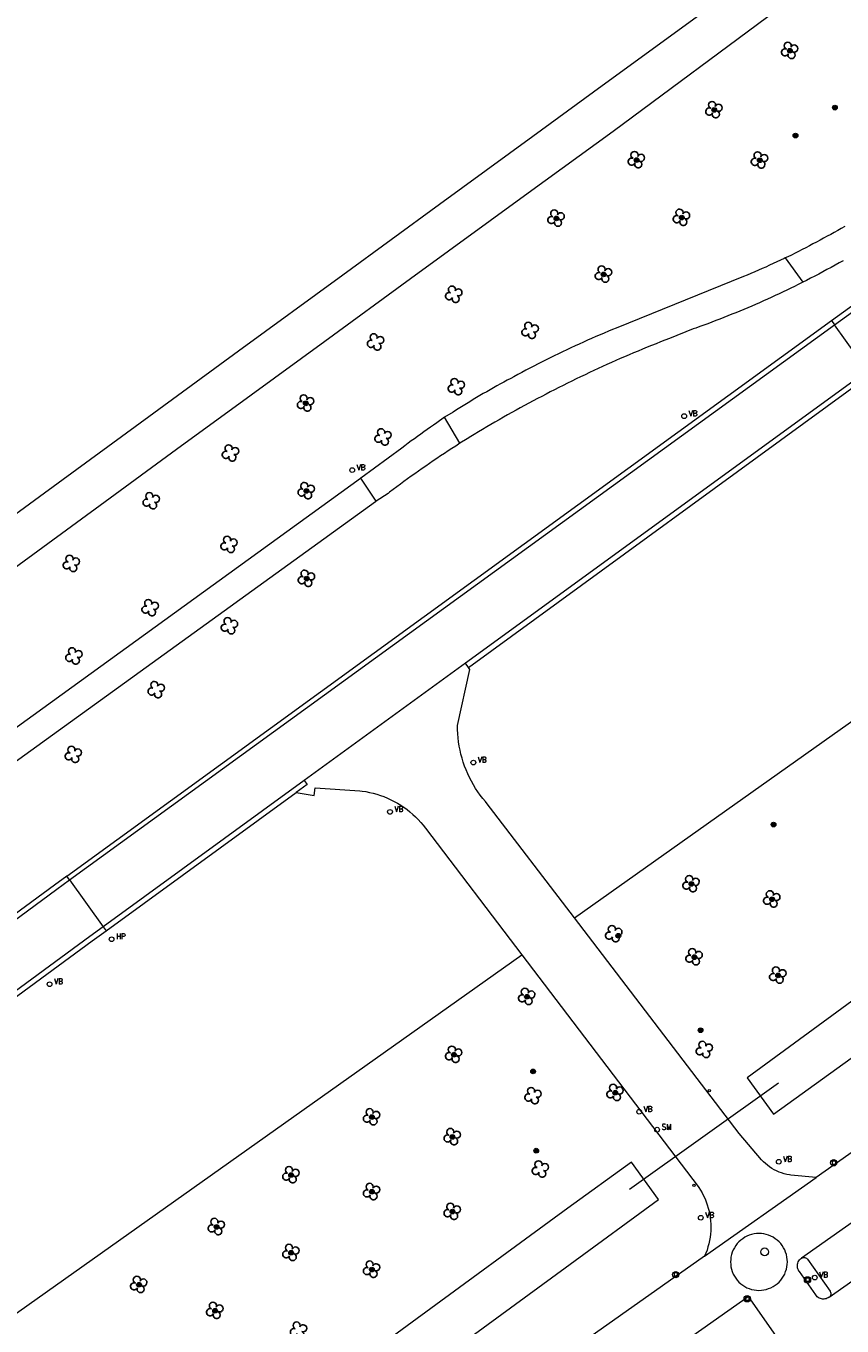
# Model space of a CAD drawing. Header units: metres. Extents: x 138165 to 154469, y 480134 to 494189.
# Tile 1020 of 1056: x 151116 to 151202, y 484315 to 484453. Entities that reach past the tile are written whole.
import ezdxf

# ---------------------------------------------------------------- set-up
doc = ezdxf.new("R2010")
doc.units = ezdxf.units.M
doc.header["$LTSCALE"] = 0.001
doc.header["$MEASUREMENT"] = 0
doc.layers.add('export', color=7, linetype='Continuous')
for name, color, linetype, lineweight in [('Level 5', 7, 'Continuous', 0), ('TOP-L-duiker', 7, 'Continuous', 0), ('TOP-L-topo objecten punt', 7, 'Continuous', 0), ('TOP-L-topo objecten vlak', 7, 'Continuous', 0)]:
    doc.layers.add(name, color=color, linetype=linetype, lineweight=lineweight)
doc.styles.add('Style-STANDARD', font='STANDARD.shx')

# ---------------------------------------------------------------- blocks, each defined once
blk = doc.blocks.new('24')
at = {"layer": 'TOP-L-topo objecten punt', "color": 7, "linetype": 'Continuous', "lineweight": 0}
for radius in [0.025, 0.0182, 0.0115, 0.005]:
    blk.add_circle((0, 0), radius, dxfattribs=at)
blk = doc.blocks.new('131')
at = {"layer": 'TOP-L-topo objecten punt', "color": 7, "linetype": 'Continuous', "lineweight": 0}
blk.add_circle((0, 0), 0.025, dxfattribs=at)
at = {"layer": 'TOP-L-topo objecten punt', "color": 7, "linetype": 'Continuous', "lineweight": 0, "style": 'Style-STANDARD'}
blk.add_text('SM', height=0.06, dxfattribs=at).set_placement((0.0483, 0))
blk = doc.blocks.new('39')
at = {"layer": 'TOP-L-topo objecten punt', "color": 7, "linetype": 'Continuous', "lineweight": 0}
for p, q in [((0.0175, 0.0175), (-0.0175, 0.0175)), ((-0.0175, 0.0175), (-0.0175, -0.0175)), ((0.0175, 0.0175), (0.0175, -0.0175)), ((0.0175, -0.0175), (-0.0175, -0.0175))]:
    blk.add_line(p, q, dxfattribs=at)
blk.add_circle((0, 0), 0.0332, dxfattribs=at)
blk = doc.blocks.new('*U13')
at = {"layer": 'Level 5', "color": 7, "linetype": 'Continuous', "lineweight": 0}
blk.add_circle((0, 0), 0.0415, dxfattribs=at)
blk = doc.blocks.new('150')
at = {"layer": 'Level 5', "color": 7, "linetype": 'Continuous', "lineweight": 0}
blk.add_blockref('*U13', (0, 0), dxfattribs=at)
blk = doc.blocks.new('10')
at = {"layer": 'TOP-L-topo objecten punt', "linetype": 'Continuous', "lineweight": 0}
blk.add_circle((0, 0), 0.0125, dxfattribs=at)
blk = doc.blocks.new('17')
at = {"layer": 'TOP-L-topo objecten punt', "color": 7, "linetype": 'Continuous', "lineweight": 0}
blk.add_circle((0, 0), 0.025, dxfattribs=at)
at = {"layer": 'TOP-L-topo objecten punt', "color": 7, "linetype": 'Continuous', "lineweight": 0, "style": 'Style-STANDARD'}
blk.add_text('HP', height=0.06, dxfattribs=at).set_placement((0.0483, 0))
blk = doc.blocks.new('14')
at = {"layer": 'TOP-L-topo objecten punt', "color": 7, "linetype": 'Continuous', "lineweight": 0}
blk.add_circle((0, 0), 0.025, dxfattribs=at)
at = {"layer": 'TOP-L-topo objecten punt', "color": 7, "linetype": 'Continuous', "lineweight": 0, "style": 'Style-STANDARD'}
blk.add_text('VB', height=0.06, dxfattribs=at).set_placement((0.0483, 0))
blk = doc.blocks.new('SGR-BOOM_GBKN')
for centre, start, end in [((-0.246, -0.1), 67.12443, 157.12443), ((-0.1, 0.246), 157.12443, 247.12443), ((-0.1, 0.246), 337.12443, 157.12443), ((0.246, 0.1), 247.12443, 337.12443), ((-0.246, -0.1), 157.12443, 337.12443), ((0.1, -0.246), 157.12443, 337.12443), ((0.1, -0.246), 337.12443, 67.12443)]:
    blk.add_arc(centre, 0.188, start, end)
at = {"extrusion": (0, 0, -1)}
blk.add_arc((-0.246, 0.1), 0.188, 22.87557, 202.87557, dxfattribs=at)

msp = doc.modelspace()

# ---------------------------------------------------------------- linework, layer by layer
at = {"layer": 'TOP-L-duiker', "flags": 128}
msp.add_lwpolyline([(151179.63, 484329.59), (151195.39, 484340.82)], dxfattribs=at)
at = {"layer": 'TOP-L-topo objecten vlak', "flags": 128}
for points in [[(151383.24, 484608.49), (151357.86, 484587.29), (151335.67, 484567.92), (151313.31, 484548.3), (151290.24, 484528.91), (151279.66, 484520.9), (151258.73, 484505.88), (151175.81, 484445.56), (151169.41, 484440.9), (151159.51, 484433.69), (151149.28, 484426.24), (151138.26, 484418.19), (151127.32, 484410.21), (151119.68, 484404.63), (151110.02, 484397.56)], [(151173.79, 484358.29), (151302.38, 484449.34), (151493.08, 484587.05)], [(151200.99, 484421.42), (151206.08, 484425.11), (151281.77, 484479.91), (151281.94, 484480.03)], [(151201.31, 484420.97), (151206.4, 484424.66), (151282.04, 484479.47), (151282.24, 484479.62)], [(151110.91, 484392.64), (151124.15, 484402.31), (151131.7, 484407.82), (151139.58, 484413.57), (151147.37, 484419.24), (151156.46, 484425.86), (151168.89, 484434.92), (151177.9, 484441.47), (151195.2, 484454.27)], [(151353.41, 484439.25), (151281.61, 484388.66), (151199.39, 484330.83)], [(151202.41, 484431.39), (151202.04, 484431.17), (151201.67, 484430.96), (151201.3, 484430.75), (151200.92, 484430.54), (151200.55, 484430.34), (151200.17, 484430.13), (151199.8, 484429.93), (151199.42, 484429.73), (151199.04, 484429.53), (151198.66, 484429.33), (151198.28, 484429.13), (151197.9, 484428.94), (151197.52, 484428.74), (151197.14, 484428.55), (151196.76, 484428.36), (151196.37, 484428.18), (151196.11, 484428.05)], [(151196.11, 484428.05), (151195.98, 484427.99), (151195.6, 484427.81), (151195.21, 484427.63), (151194.82, 484427.45), (151194.43, 484427.27), (151194.05, 484427.09), (151193.65, 484426.92), (151193.26, 484426.74), (151192.87, 484426.57), (151192.48, 484426.4), (151192.08, 484426.24), (151191.69, 484426.07), (151178.2, 484420.64), (151177.84, 484420.49), (151177.39, 484420.3), (151176.95, 484420.11), (151176.51, 484419.92), (151176.06, 484419.73), (151175.62, 484419.53), (151175.18, 484419.34), (151174.74, 484419.14), (151174.3, 484418.94), (151173.86, 484418.74), (151173.42, 484418.53), (151172.98, 484418.33), (151172.55, 484418.12), (151172.11, 484417.91), (151171.67, 484417.7), (151171.24, 484417.49), (151170.81, 484417.27), (151170.38, 484417.06), (151169.95, 484416.84), (151169.51, 484416.62), (151169.08, 484416.4), (151168.66, 484416.17), (151168.23, 484415.95), (151167.8, 484415.72), (151167.38, 484415.49), (151167.06, 484415.32), (151166.69, 484415.13), (151166.33, 484414.93), (151165.96, 484414.73), (151165.6, 484414.53), (151165.24, 484414.33), (151164.88, 484414.12), (151164.52, 484413.91), (151164.15, 484413.71), (151163.8, 484413.49), (151163.44, 484413.28), (151163.08, 484413.07), (151162.73, 484412.85), (151162.37, 484412.64), (151162.02, 484412.42), (151161.67, 484412.2), (151161.32, 484411.98), (151160.97, 484411.75), (151160.04, 484411.21)], [(151196.11, 484428.05), (151197.97, 484425.48)], [(151202.24, 484427.76), (151201.81, 484427.52), (151201.38, 484427.28), (151200.95, 484427.05), (151200.52, 484426.82), (151200.09, 484426.58), (151199.65, 484426.35), (151199.22, 484426.12), (151198.78, 484425.9), (151198.35, 484425.67), (151197.97, 484425.48)], [(151197.97, 484425.48), (151197.91, 484425.45), (151197.47, 484425.23), (151197.1, 484425.04), (151196.69, 484424.84), (151196.28, 484424.65), (151195.87, 484424.45), (151195.46, 484424.26), (151195.05, 484424.07), (151194.63, 484423.88), (151194.22, 484423.69), (151193.8, 484423.51), (151193.39, 484423.32), (151192.97, 484423.14), (151192.56, 484422.96), (151192.14, 484422.78), (151191.72, 484422.61), (151191.3, 484422.43), (151190.88, 484422.26), (151190.46, 484422.09), (151190.04, 484421.92), (151189.62, 484421.75), (151189.2, 484421.59), (151188.77, 484421.42), (151188.35, 484421.26), (151187.92, 484421.1), (151187.5, 484420.95), (151187.07, 484420.79), (151186.64, 484420.64), (151186.36, 484420.54), (151183.86, 484419.54), (151183.38, 484419.36), (151182.9, 484419.17), (151182.43, 484418.98), (151181.95, 484418.79), (151181.48, 484418.6), (151181, 484418.4), (151180.53, 484418.21), (151180.06, 484418.01), (151179.59, 484417.81), (151179.11, 484417.6), (151178.64, 484417.4), (151178.18, 484417.19), (151177.71, 484416.99), (151177.24, 484416.78), (151176.77, 484416.57), (151176.31, 484416.35), (151175.84, 484416.14), (151175.38, 484415.92), (151174.92, 484415.7), (151174.45, 484415.48), (151173.99, 484415.26), (151173.53, 484415.03), (151173.07, 484414.81), (151172.61, 484414.58), (151172.15, 484414.35), (151171.7, 484414.12), (151171.24, 484413.89), (151170.79, 484413.65), (151170.33, 484413.41), (151169.88, 484413.18), (151169.42, 484412.94), (151168.97, 484412.69), (151168.52, 484412.45), (151168.07, 484412.21), (151167.62, 484411.96), (151167.18, 484411.71), (151166.73, 484411.46), (151166.28, 484411.21), (151165.84, 484410.95), (151165.39, 484410.7), (151164.95, 484410.44), (151164.51, 484410.18), (151164.07, 484409.92), (151163.63, 484409.65), (151163.19, 484409.39), (151162.83, 484409.17), (151162.43, 484408.92), (151161.66, 484408.47)], [(151120.07, 484362.68), (151200.99, 484421.42)], [(151120.36, 484362.28), (151201.31, 484420.97)], [(151200.99, 484421.42), (151201.31, 484420.97)], [(151204.8, 484416.11), (151201.31, 484420.97)], [(151204.8, 484416.11), (151162.27, 484385.21)], [(151162.57, 484384.76), (151205.1, 484415.68)], [(151160.04, 484411.21), (151159.23, 484410.61), (151158.89, 484410.38), (151158.55, 484410.14), (151158.21, 484409.91), (151157.87, 484409.67), (151157.53, 484409.43), (151157.19, 484409.18), (151156.86, 484408.94), (151156.52, 484408.7), (151156.19, 484408.45), (151155.85, 484408.2), (151155.52, 484407.95), (151151.2, 484404.78)], [(151161.66, 484408.47), (151160.04, 484411.21)], [(151161.66, 484408.47), (151161.23, 484408.16), (151160.83, 484407.9), (151160.43, 484407.64), (151160.04, 484407.38), (151159.64, 484407.12), (151159.25, 484406.85), (151158.86, 484406.59), (151158.47, 484406.32), (151158.08, 484406.05), (151157.69, 484405.78), (151157.3, 484405.51), (151156.91, 484405.24), (151156.53, 484404.96), (151156.14, 484404.68), (151155.76, 484404.41), (151155.38, 484404.12), (151155, 484403.84), (151154.62, 484403.56), (151154.24, 484403.27), (151154.08, 484403.16), (151152.81, 484402.32)], [(151151.2, 484404.78), (151151.16, 484404.74), (151110.73, 484375.52)], [(151152.81, 484402.32), (151151.2, 484404.78)], [(151152.81, 484402.32), (151152.75, 484402.28), (151112.42, 484373.19)], [(151162.27, 484385.21), (151145.19, 484372.79)], [(151173.79, 484358.29), (151164.45, 484370.49), (151164.38, 484370.57), (151164.1, 484370.91), (151163.83, 484371.25), (151163.58, 484371.61), (151163.33, 484371.97), (151163.1, 484372.34), (151162.89, 484372.72), (151162.69, 484373.11), (151162.5, 484373.51), (151162.33, 484373.91), (151162.17, 484374.32), (151162.03, 484374.73), (151161.9, 484375.15), (151161.79, 484375.58), (151161.69, 484376), (151161.61, 484376.43), (151161.54, 484376.87), (151161.49, 484377.3), (151161.46, 484377.74), (151161.44, 484378.18), (151161.44, 484378.61), (151162.72, 484384.53), (151162.57, 484384.76)], [(151162.57, 484384.76), (151162.27, 484385.21)], [(151281.88, 484381.46), (151197.82, 484322.29)], [(151200.74, 484318.16), (151284.78, 484377.32)], [(151145.19, 484372.79), (151123.92, 484357.33)], [(151145.19, 484372.79), (151145.52, 484372.37), (151144.35, 484371.52)], [(151144.35, 484371.52), (151146.26, 484371.21), (151146.36, 484372.03), (151151.09, 484371.7), (151151.32, 484371.68), (151151.71, 484371.62), (151152.11, 484371.54), (151152.5, 484371.45), (151152.88, 484371.35), (151153.26, 484371.22), (151153.64, 484371.09), (151154.01, 484370.94), (151154.38, 484370.77), (151154.73, 484370.59), (151155.08, 484370.4), (151155.42, 484370.19), (151155.76, 484369.97), (151156.08, 484369.73), (151156.39, 484369.48), (151156.7, 484369.22), (151156.99, 484368.95), (151157.27, 484368.66), (151157.55, 484368.37), (151157.8, 484368.07), (151158.05, 484367.75), (151168.24, 484354.37)], [(151124.24, 484356.9), (151144.35, 484371.52)], [(151120.07, 484362.68), (151118.76, 484361.74), (151039.39, 484303.4)], [(151120.36, 484362.28), (151120.07, 484362.68)], [(151039.79, 484302.87), (151119.04, 484361.32), (151120.36, 484362.28)], [(151120.36, 484362.28), (151123.92, 484357.33)], [(151199.39, 484330.83), (151196.7, 484331.07), (151196.55, 484331.09), (151196.27, 484331.15), (151195.99, 484331.22), (151195.72, 484331.3), (151195.45, 484331.4), (151195.19, 484331.52), (151194.93, 484331.64), (151194.69, 484331.79), (151194.45, 484331.94), (151194.22, 484332.11), (151194, 484332.3), (151193.79, 484332.49), (151193.59, 484332.7), (151191.24, 484335.48), (151173.79, 484358.29)], [(151123.92, 484357.33), (151122.5, 484356.29), (151043.36, 484298.16)], [(151043.67, 484297.75), (151122.77, 484355.83), (151124.24, 484356.9)], [(151123.92, 484357.33), (151124.24, 484356.9)], [(150891.33, 484149.94), (150892.46, 484150.78), (150949.2, 484192.81), (151096.66, 484303.69), (151168.24, 484354.37)], [(151168.24, 484354.37), (151186.89, 484329.88), (151186.95, 484329.78), (151187.14, 484329.49), (151187.32, 484329.19), (151187.47, 484328.89), (151187.62, 484328.57), (151187.75, 484328.25), (151187.86, 484327.92), (151187.96, 484327.59), (151188.05, 484327.25), (151188.12, 484326.91), (151188.17, 484326.57), (151188.21, 484326.23), (151188.23, 484325.88), (151188.23, 484325.53), (151188.22, 484325.19), (151188.2, 484324.84), (151188.15, 484324.5), (151188.1, 484324.16), (151188.02, 484323.82), (151187.93, 484323.48), (151187.83, 484323.15), (151187.71, 484322.83), (151187.57, 484322.51)], [(151204.07, 484350.13), (151192.09, 484341.37), (151194.86, 484337.53), (151208.27, 484347.18)], [(151161.23, 484312.81), (151173.33, 484321.67), (151182.71, 484328.5), (151179.83, 484332.43), (151173.11, 484327.58), (151156.62, 484315.52), (151137.28, 484301.35)], [(151187.57, 484322.51), (151199.39, 484330.83)], [(151196.33, 484321.89), (151196.32, 484322.16), (151196.28, 484322.41), (151196.23, 484322.67), (151196.15, 484322.92), (151196.05, 484323.16), (151195.93, 484323.4), (151195.79, 484323.62), (151195.63, 484323.83), (151195.45, 484324.02), (151195.26, 484324.2), (151195.05, 484324.35), (151194.83, 484324.5), (151194.59, 484324.62), (151194.35, 484324.72), (151194.1, 484324.8), (151193.85, 484324.85), (151193.59, 484324.89), (151193.32, 484324.9), (151193.06, 484324.89), (151192.8, 484324.85), (151192.55, 484324.8), (151192.3, 484324.72), (151192.05, 484324.62), (151191.82, 484324.5), (151191.6, 484324.35), (151191.39, 484324.2), (151191.2, 484324.02), (151191.02, 484323.83), (151190.86, 484323.62), (151190.72, 484323.4), (151190.6, 484323.16), (151190.5, 484322.92), (151190.42, 484322.67), (151190.36, 484322.41), (151190.33, 484322.16), (151190.32, 484321.89), (151190.33, 484321.63), (151190.36, 484321.37), (151190.42, 484321.12), (151190.5, 484320.87), (151190.6, 484320.62), (151190.72, 484320.39), (151190.86, 484320.17), (151191.02, 484319.96), (151191.2, 484319.77), (151191.39, 484319.59), (151191.6, 484319.43), (151191.82, 484319.29), (151192.05, 484319.17), (151192.3, 484319.07), (151192.55, 484318.99), (151192.8, 484318.93), (151193.06, 484318.9), (151193.32, 484318.89), (151193.59, 484318.9), (151193.85, 484318.93), (151194.1, 484318.99), (151194.35, 484319.07), (151194.59, 484319.17), (151194.83, 484319.29), (151195.05, 484319.43), (151195.26, 484319.59), (151195.45, 484319.77), (151195.63, 484319.96), (151195.79, 484320.17), (151195.93, 484320.39), (151196.05, 484320.62), (151196.15, 484320.87), (151196.23, 484321.12), (151196.28, 484321.37), (151196.32, 484321.63), (151196.33, 484321.89)], [(151187.57, 484322.51), (151120.28, 484275.03)], [(151200.74, 484318.16), (151200.66, 484318.1), (151200.55, 484318.05), (151200.43, 484318.01), (151200.31, 484317.98), (151200.18, 484317.97), (151200.06, 484317.97), (151199.94, 484317.99), (151199.82, 484318.03), (151199.7, 484318.08), (151199.6, 484318.15), (151199.5, 484318.22), (151199.42, 484318.31), (151199.34, 484318.41), (151197.6, 484320.88), (151197.56, 484320.93), (151197.5, 484321.04), (151197.45, 484321.16), (151197.42, 484321.28), (151197.4, 484321.41), (151197.4, 484321.53), (151197.42, 484321.66), (151197.45, 484321.78), (151197.49, 484321.9), (151197.56, 484322.01), (151197.63, 484322.11), (151197.72, 484322.21), (151197.82, 484322.29)], [(151197.82, 484322.29), (151197.84, 484322.3), (151197.92, 484322.34), (151198, 484322.36), (151198.09, 484322.37), (151198.18, 484322.36), (151198.26, 484322.34), (151198.34, 484322.3), (151198.41, 484322.24), (151198.47, 484322.18), (151200.86, 484318.79), (151200.87, 484318.77), (151200.9, 484318.7), (151200.93, 484318.61), (151200.93, 484318.53), (151200.92, 484318.44), (151200.9, 484318.36), (151200.86, 484318.28), (151200.81, 484318.22), (151200.74, 484318.16)], [(151171.02, 484303.33), (151192.19, 484318.23), (151195.07, 484314.13)]]:
    msp.add_lwpolyline(points, dxfattribs=at)

# ---------------------------------------------------------------- block references
at = {"layer": 'export', "xscale": 2, "yscale": 2, "zscale": 2}
for p in [(151196.57, 484449.99), (151188.56, 484443.73), (151180.35, 484438.44), (151193.38, 484438.41), (151171.86, 484432.26), (151185.12, 484432.35), (151176.87, 484426.34), (151161.03, 484424.21), (151169.11, 484420.39), (151152.75, 484419.17), (151161.3, 484414.44), (151145.34, 484412.71), (151153.54, 484409.13), (151137.4, 484407.43), (151145.41, 484403.45), (151129.01, 484402.38), (151137.24, 484397.76), (151120.56, 484395.75), (151145.44, 484394.18), (151128.9, 484391.07), (151137.29, 484389.16), (151120.83, 484385.97), (151129.54, 484382.41), (151120.77, 484375.56), (151186.14, 484361.89), (151194.68, 484360.28), (151177.96, 484356.6), (151186.46, 484354.16), (151195.32, 484352.22), (151168.75, 484349.97), (151161.02, 484343.85), (151187.54, 484344.36), (151178.09, 484339.82), (151169.41, 484339.48), (151152.33, 484337.24), (151160.86, 484335.15), (151170.19, 484331.72), (151143.79, 484331.12), (151152.33, 484329.34), (151160.86, 484327.25), (151135.9, 484325.64), (151143.79, 484322.9), (151152.33, 484321.13), (151127.69, 484319.52), (151135.74, 484316.78), (151144.6, 484314.68)]:
    msp.add_blockref('SGR-BOOM_GBKN', p, dxfattribs=at)
at = {"layer": 'TOP-L-topo objecten punt', "xscale": 10, "yscale": 10, "zscale": 10}
for name, p in [('24', (151196.6, 484449.96)), ('24', (151188.59, 484443.7)), ('24', (151201.36, 484443.94)), ('24', (151197.19, 484440.99)), ('24', (151180.38, 484438.4)), ('24', (151193.41, 484438.38)), ('24', (151185.15, 484432.32)), ('24', (151171.89, 484432.23)), ('24', (151176.89, 484426.31)), ('24', (151145.37, 484412.68)), ('14', (151185.41, 484411.32)), ('14', (151150.28, 484405.62)), ('24', (151145.43, 484403.42)), ('24', (151145.47, 484394.14)), ('14', (151163.1, 484374.7)), ('14', (151154.28, 484369.48)), ('24', (151194.87, 484368.14)), ('24', (151186.17, 484361.86)), ('24', (151194.71, 484360.25)), ('17', (151124.82, 484356.01)), ('24', (151178.44, 484356.38)), ('24', (151186.49, 484354.12)), ('14', (151118.26, 484351.26)), ('24', (151195.35, 484352.19)), ('24', (151168.78, 484349.93)), ('24', (151187.14, 484346.39)), ('24', (151161.05, 484343.81)), ('24', (151169.42, 484342.04)), ('24', (151178.12, 484339.78)), ('10', (151188.07, 484339.99)), ('14', (151180.65, 484337.77)), ('24', (151152.36, 484337.21)), ('131', (151182.55, 484335.88)), ('24', (151160.89, 484335.11)), ('24', (151169.75, 484333.66)), ('14', (151195.42, 484332.49)), ('39', (151201.24, 484332.38)), ('24', (151143.82, 484331.08)), ('24', (151152.36, 484329.31)), ('10', (151186.44, 484330.01)), ('24', (151160.89, 484327.22)), ('14', (151187.17, 484326.57)), ('24', (151135.93, 484325.6)), ('24', (151143.82, 484322.87)), ('150', (151193.93, 484322.96)), ('24', (151152.36, 484321.09)), ('39', (151184.51, 484320.56)), ('39', (151198.46, 484320)), ('14', (151199.23, 484320.24)), ('24', (151127.72, 484319.48)), ('39', (151192.08, 484318)), ('24', (151135.77, 484316.74))]:
    msp.add_blockref(name, p, dxfattribs=at)

doc.saveas('drawing.dxf')
